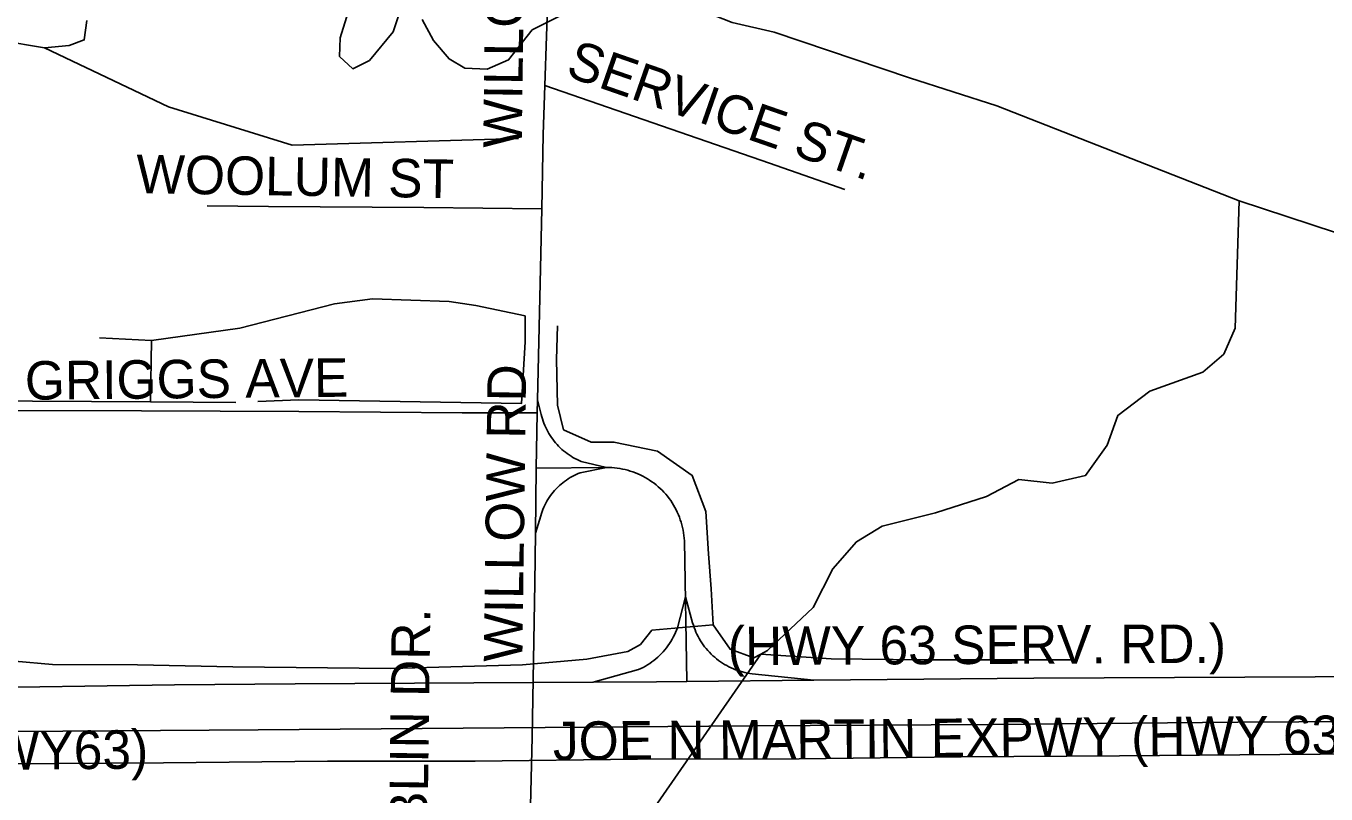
# Model space of a CAD drawing. Extents: x 1670563 to 1761545, y 515755 to 578944.
# Drawn here: x 1711270 to 1713800, y 539024 to 540519 of the extents above; entities that cross this region are included whole.
import ezdxf

# ---------------------------------------------------------------- set-up
doc = ezdxf.new("R2010")
doc.units = 0
for name, color, linetype in [('SHP_LINE', 7, 'Continuous'), ('STREETCL', 7, 'Continuous'), ('STRNAMES', 7, 'Continuous')]:
    doc.layers.add(name, color=color, linetype=linetype)

msp = doc.modelspace()

# ---------------------------------------------------------------- linework, layer by layer
at = {"layer": 'SHP_LINE'}
for points in [[(1711188, 541447), (1711277, 541388), (1711370, 541350), (1711633, 541207), (1711686, 541167), (1711838, 541045), (1711966, 540922), (1712097, 540824), (1712244, 540721), (1712340, 540677), (1712469, 540618), (1712550, 540563), (1712644, 540526), (1712726, 540507), (1712989, 540418), (1713159, 540364), (1713631, 540179)], [(1711995, 540539), (1711984, 540508), (1711938, 540452), (1711906, 540436), (1711880, 540460), (1711881, 540496), (1711897, 540546)], [(1712321, 540545), (1712255, 540512), (1712209, 540453), (1712167, 540435), (1712124, 540437), (1712093, 540455), (1712063, 540491), (1712041, 540532)], [(1711388, 540530), (1711383, 540492), (1711354, 540481), (1711306, 540477), (1711221, 540491)], [(1712228, 540300), (1711788, 540287), (1711547, 540362), (1711306, 540477)], [(1713631, 540179), (1713623, 539931), (1713601, 539880), (1713560, 539845), (1713457, 539808), (1713395, 539761), (1713374, 539703), (1713332, 539644), (1713267, 539629), (1713202, 539636), (1713139, 539603), (1713040, 539571), (1712936, 539545), (1712886, 539515), (1712840, 539462), (1712802, 539387), (1712713, 539303), (1712700, 539296)], [(1713631, 540179), (1714053, 540040), (1714239, 539982), (1714344, 539940), (1714628, 539842), (1714750, 539785), (1714834, 539722), (1714849, 539704)], [(1711514, 539907), (1711686, 539931), (1711870, 539978), (1711944, 539988), (1712093, 539983), (1712145, 539975), (1712241, 539955)], [(1712241, 539955), (1712241, 539904), (1712234, 539784), (1711801, 539791), (1711721, 539788)], [(1712700, 539296), (1712686, 539289), (1712640, 539306), (1712607, 539353), (1712603, 539423), (1712598, 539491), (1712593, 539574), (1712566, 539644), (1712499, 539691), (1712414, 539709), (1712370, 539709), (1712316, 539733), (1712304, 539781), (1712302, 539870), (1712304, 539935)], [(1711413, 539912), (1711514, 539907)], [(1711512, 539787), (1711514, 539907)], [(1711512, 539787), (1711167, 539789)], [(1711678, 539786), (1711512, 539787)], [(1710460, 539356), (1710817, 539347), (1710931, 539333), (1711101, 539308), (1711248, 539282), (1711321, 539276), (1711487, 539275), (1711672, 539271), (1711980, 539268), (1712236, 539275), (1712361, 539286), (1712441, 539301), (1712466, 539315), (1712488, 539343), (1712607, 539353)], [(1712455, 538942), (1712700, 539296)], [(1712700, 539296), (1712837, 539287), (1713018, 539285), (1713310, 539285)]]:
    msp.add_lwpolyline(points, dxfattribs=at)
at = {"layer": 'STREETCL'}
for points in [[(1712279.7, 540403.1), (1712286.2, 540596.2), (1712295.3, 540892.2), (1712298.6, 541012.2)], [(1712273.6, 540163.2), (1712276.4, 540307.6), (1712279.7, 540403.1)], [(1712279.7, 540403.1), (1712716.8, 540251.8), (1712863.1, 540200.8)], [(1712273.6, 540163.2), (1712044.2, 540165.6), (1711741.4, 540167.7), (1711622.3, 540168.8)], [(1712265.3, 539790.9), (1712270.7, 540018.5), (1712273.6, 540163.2)], [(1712264.7, 539766.2), (1712265.3, 539790.9)], [(1712399.5, 539659.5), (1712350.3, 539671.3), (1712346.2, 539673), (1712342.2, 539674.9), (1712338.2, 539676.9), (1712334.3, 539679.1), (1712330.5, 539681.4), (1712326.8, 539683.8), (1712323.1, 539686.4), (1712319.6, 539689.1), (1712316.1, 539691.9), (1712312.7, 539694.8), (1712309.5, 539697.8), (1712306.3, 539700.9), (1712303.2, 539704.2), (1712300.3, 539707.5), (1712297.5, 539711), (1712294.8, 539714.5), (1712292.2, 539718.1), (1712289.7, 539721.8), (1712287.4, 539725.6), (1712285.2, 539729.5), (1712283.1, 539733.4), (1712281.2, 539737.4), (1712279.4, 539741.5), (1712277.7, 539745.7), (1712276.2, 539749.8), (1712274.8, 539754.1), (1712273.6, 539758.4), (1712272.5, 539762.7), (1712265.3, 539790.9)], [(1712264.7, 539766.2), (1712118.7, 539765.6), (1711800.7, 539768.2), (1711494.8, 539769.9), (1711204.9, 539770.4), (1711086, 539773.1)], [(1712262.9, 539658.1), (1712263.8, 539728.8), (1712264.7, 539766.2)], [(1712399.5, 539659.5), (1712348.5, 539649.1), (1712344.4, 539647.5), (1712340.4, 539645.8), (1712336.5, 539643.9), (1712332.6, 539641.9), (1712328.8, 539639.7), (1712325.1, 539637.4), (1712321.4, 539635), (1712317.9, 539632.5), (1712314.4, 539629.8), (1712311.1, 539627), (1712307.8, 539624.2), (1712304.6, 539621.2), (1712301.5, 539618), (1712298.6, 539614.8), (1712295.8, 539611.5), (1712293, 539608.1), (1712290.4, 539604.6), (1712287.9, 539601), (1712285.6, 539597.3), (1712283.4, 539593.6), (1712281.3, 539589.8), (1712279.3, 539585.9), (1712277.5, 539581.9), (1712275.8, 539577.9), (1712274.3, 539573.8), (1712272.9, 539569.6), (1712271.6, 539565.5), (1712261.1, 539531.6)], [(1712261.1, 539531.6), (1712262.9, 539658.1)], [(1712262.9, 539658.1), (1712399.5, 539659.5)], [(1712399.5, 539659.5), (1712404.7, 539659.5), (1712409.9, 539659.2), (1712415.1, 539658.8), (1712420.3, 539658.2), (1712425.5, 539657.5), (1712430.7, 539656.5), (1712435.8, 539655.4), (1712440.8, 539654.1), (1712445.8, 539652.6), (1712450.8, 539651), (1712455.7, 539649.2), (1712460.5, 539647.2), (1712465.3, 539645), (1712470, 539642.7), (1712474.6, 539640.2), (1712479.1, 539637.6), (1712483.5, 539634.8), (1712487.9, 539631.8), (1712492.1, 539628.8), (1712496.2, 539625.5), (1712500.2, 539622.1), (1712504, 539618.6), (1712507.8, 539615), (1712511.4, 539611.2), (1712514.9, 539607.3), (1712518.2, 539603.3), (1712521.4, 539599.1), (1712524.5, 539594.9), (1712527.4, 539590.5), (1712530.1, 539586.1), (1712532.7, 539581.5), (1712535.1, 539576.9), (1712537.4, 539572.2), (1712539.5, 539567.4), (1712541.5, 539562.6), (1712543.2, 539557.6), (1712544.8, 539552.7), (1712546.3, 539547.6), (1712547.5, 539542.6), (1712548.6, 539537.4), (1712549.5, 539532.3), (1712550.2, 539527.1), (1712550.7, 539521.9), (1712551.1, 539516.7), (1712555.9, 539242.8)], [(1712241.5, 538721.5), (1712250.1, 538946.9), (1712254.6, 539134.5), (1712259.8, 539433.9), (1712261.1, 539531.6)], [(1712373.4, 539241.5), (1712461.9, 539265.8), (1712466.4, 539267.9), (1712470.9, 539270.2), (1712475.2, 539272.6), (1712479.4, 539275.2), (1712483.6, 539277.9), (1712487.7, 539280.8), (1712491.6, 539283.8), (1712495.5, 539286.9), (1712499.2, 539290.2), (1712502.8, 539293.6), (1712506.3, 539297.1), (1712509.7, 539300.8), (1712513, 539304.5), (1712516.1, 539308.4), (1712519.1, 539312.4), (1712521.9, 539316.4), (1712524.6, 539320.6), (1712527.1, 539324.9), (1712529.5, 539329.2), (1712531.8, 539333.7), (1712533.9, 539338.2), (1712535.8, 539342.7), (1712537.6, 539347.4), (1712553, 539407.8)], [(1712553, 539407.8), (1712567.2, 539356.8), (1712568.6, 539352.2), (1712570.1, 539347.7), (1712571.8, 539343.3), (1712573.7, 539338.9), (1712575.6, 539334.6), (1712577.8, 539330.3), (1712580.1, 539326.2), (1712582.5, 539322.1), (1712585.1, 539318.1), (1712587.8, 539314.2), (1712590.6, 539310.4), (1712593.6, 539306.7), (1712596.7, 539303.1), (1712599.9, 539299.6), (1712603.2, 539296.2), (1712606.7, 539292.9), (1712610.2, 539289.8), (1712613.9, 539286.7), (1712617.7, 539283.8), (1712621.5, 539281.1), (1712625.5, 539278.5), (1712629.5, 539276), (1712633.7, 539273.6), (1712637.9, 539271.4), (1712642.2, 539269.4), (1712646.5, 539267.4), (1712650.9, 539265.7), (1712655.4, 539264.1), (1712659.9, 539262.6), (1712664.5, 539261.3), (1712669.1, 539260.2), (1712673.8, 539259.2), (1712678.4, 539258.4), (1712683.2, 539257.8), (1712802.9, 539245.1)], [(1712802.9, 539245.1), (1713231.4, 539249), (1713778.9, 539251.9), (1714461.9, 539254.8), (1714754.6, 539257.8), (1714778.3, 539257.2), (1714802, 539257.4), (1714825.6, 539258.4), (1714849.2, 539260.2), (1714872.8, 539262.8), (1714896.2, 539266.2), (1714919.5, 539270.5), (1714942.6, 539275.5)], [(1710822.2, 539221.9), (1711121.6, 539229.9), (1711558.9, 539236.4), (1711793.6, 539237.9), (1712373.4, 539241.5)], [(1712373.4, 539241.5), (1712497.1, 539242.3), (1712555.9, 539242.8)], [(1712555.9, 539242.8), (1712802.9, 539245.1)], [(1708667, 539127.1), (1708858.1, 539129.7), (1709340.7, 539132.6), (1709821.3, 539135.9), (1710293.3, 539140.3), (1710774, 539144.1), (1711246, 539145.6), (1711721.8, 539148.5), (1712200.6, 539152.3), (1712678.8, 539156.2), (1713148.9, 539159.1), (1713628.1, 539163.4), (1714103.5, 539165.8), (1714571.7, 539169.5), (1714637.8, 539170.1)], [(1708515.1, 539056), (1708716.2, 539056), (1709034.1, 539059.5), (1709347.5, 539067.7), (1709644.5, 539070.1), (1709957.9, 539072.5), (1710276.8, 539076.2), (1710596.4, 539078.3), (1710909.1, 539080.4), (1711225.9, 539082.4), (1711537.3, 539084.1), (1711856.2, 539087.5), (1712143.6, 539087.6), (1712459.8, 539091.6), (1712774.6, 539092), (1713089.7, 539095.8), (1713398.3, 539097.8), (1713710, 539100.5), (1714023.4, 539103), (1714336.2, 539105), (1714653, 539107.1), (1714745.3, 539107.8)]]:
    msp.add_lwpolyline(points, dxfattribs=at)

# ---------------------------------------------------------------- texts
at = {"layer": 'STRNAMES'}
for s, rotation, p in [('WILLOW RD', 89.251, (1712234.5, 540281.4)), ('SERVICE ST.', 340.8275, (1712317.7, 540422.6)), ('WOOLUM ST', 359.122, (1711483.9, 540193.5)), ('GRIGGS AVE', 0.5478, (1711267.8, 539791.3)), ('WILLOW RD', 89.251, (1712235.7, 539280.5)), ('GAMBLIN DR.', 89.251, (1712048.3, 538732.9)), ('(HWY 63 SERV. RD.)', 0.2916, (1712635.9, 539274.3)), ('JOE N MARTIN EXPWY (HWY 63)', 0.4569, (1712295.5, 539089.4)), ('JOE N MARTIN EXPWY (HWY63)', 0.5455, (1709970, 539058.6))]:
    msp.add_text(s, height=75, rotation=rotation, dxfattribs=at).set_placement(p)

doc.saveas('drawing.dxf')
